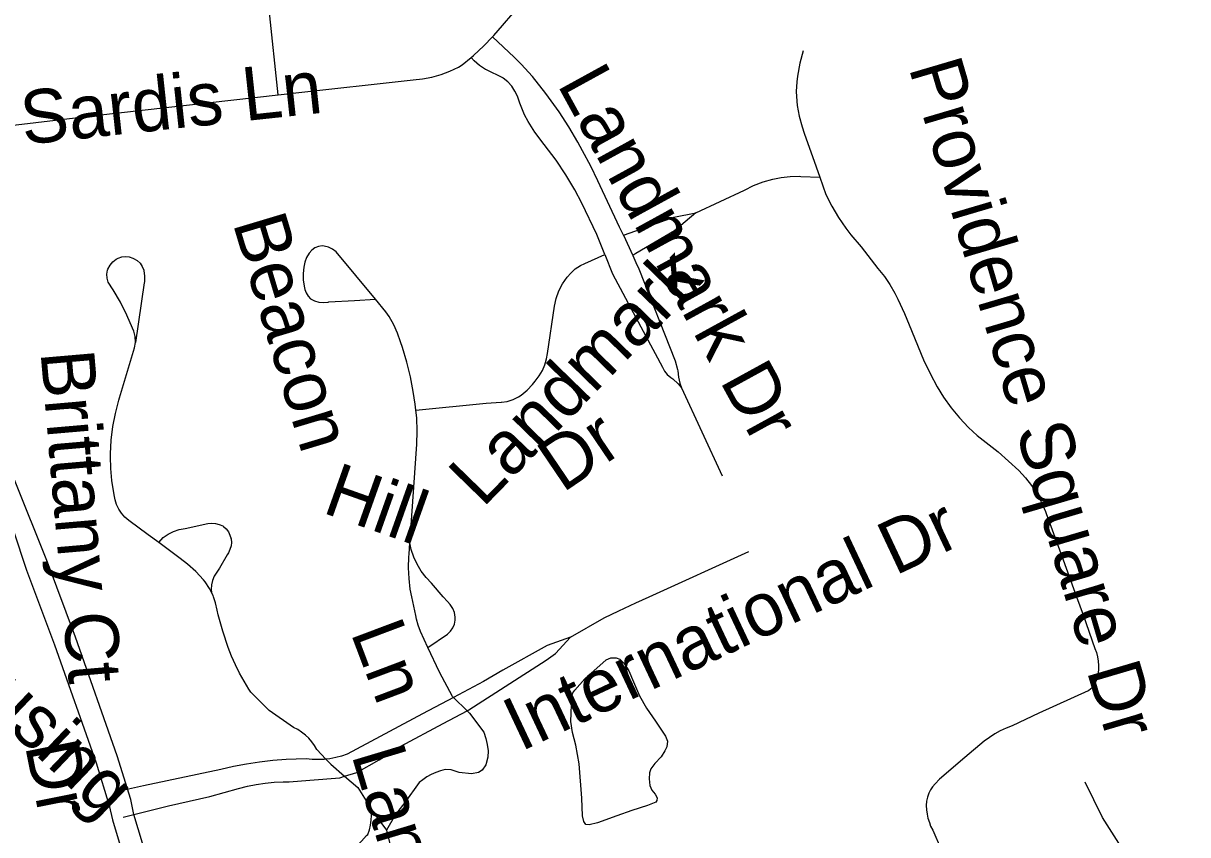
# Model space of a CAD drawing. Extents: x 1383679 to 1536984, y 460658 to 651027.
# Drawn here: x 1466987 to 1469055, y 508644 to 510084 of the extents above; entities that cross this region are included whole.
import ezdxf

# ---------------------------------------------------------------- set-up
doc = ezdxf.new("R2010")
doc.units = 0
for name, color, linetype in [('Exist Hydrographic Misc Water Feature', 7, 'Continuous'), ('Exist Road Non-System Type 51', 7, 'Continuous'), ('Exist Road Non-System Type 51 Label', 7, 'Continuous'), ('Exist Road Primary NC UnDivided 4 Lane Attributed', 7, 'Continuous')]:
    doc.layers.add(name, color=color, linetype=linetype)

msp = doc.modelspace()

# ---------------------------------------------------------------- linework, layer by layer
at = {"layer": 'Exist Hydrographic Misc Water Feature'}
for points in [[(1467966.8, 508900.4), (1467984.6, 508920.7), (1468022, 508954.3), (1468030.3, 508957.6), (1468039.7, 508957.8), (1468046.6, 508955.5), (1468054.3, 508947.6), (1468062.6, 508934.5), (1468070.8, 508914.9), (1468081.6, 508890.5), (1468093.6, 508868.6), (1468109.9, 508845.4), (1468127.5, 508818.6), (1468130.8, 508809.9), (1468129.7, 508800), (1468126.5, 508792.8), (1468119.8, 508782.2), (1468108.3, 508770.3), (1468101.6, 508760.6), (1468098.9, 508753.3), (1468098.6, 508742.9), (1468099.7, 508731.2), (1468103, 508723), (1468109.2, 508715.5), (1468113, 508709.4), (1468112.4, 508704.2), (1468110.3, 508701.7), (1468095.4, 508695.5), (1468068, 508686.6), (1468041.1, 508677.3), (1468006.7, 508665.1), (1467992, 508661.2), (1467985.9, 508662.1), (1467982.5, 508667.4), (1467980.2, 508677.4), (1467979.1, 508708.5), (1467974.4, 508769.4), (1467968.2, 508802.8), (1467962.6, 508825.4), (1467959.6, 508844.8), (1467961, 508889.7), (1467963.3, 508895.6), (1467966.8, 508900.4)], [(1469579.7, 507632), (1469559.8, 507666.9), (1469556.1, 507683), (1469536.9, 507723.4), (1469523.4, 507747.7), (1469474.7, 507812.7), (1469440.1, 507885.5), (1469401, 507930.3), (1469365.9, 507981), (1469318.9, 508028), (1469284.1, 508090.7), (1469250.9, 508129.4), (1469215.8, 508178.1), (1469157.1, 508243.3), (1469145.5, 508263.6), (1469127.7, 508281.9), (1469092.8, 508330.7), (1469055.9, 508410), (1469023.8, 508469.8), (1468996.4, 508516.4), (1468992.4, 508518.8), (1468940.3, 508615.9), (1468903.4, 508674.6), (1468872.7, 508737.2)]]:
    msp.add_lwpolyline(points, dxfattribs=at)
at = {"layer": 'Exist Road Non-System Type 51'}
for p, q in [((1467439.9, 509957.3), (1467423.7, 510108.6)), ((1468052.7, 509707.9), (1468069.3, 509672)), ((1467575.6, 509592.2), (1467612.7, 509594.1)), ((1468155.8, 509437.2), (1468228.3, 509280.8)), ((1467751.1, 508887.4), (1467775.2, 508863.8))]:
    msp.add_line(p, q, dxfattribs=at)
for points in [[(1467820.7, 510060.1), (1467822.8, 510062.3), (1467838, 510080.3), (1467893.3, 510144.5), (1467904.9, 510157.8), (1467917.7, 510170.1), (1467927.5, 510178.4), (1467945.7, 510193.1), (1467962.7, 510204.6), (1467980.6, 510214.8), (1467999.2, 510223.7), (1468010.6, 510228.3), (1468054, 510244.7), (1468069.3, 510250.1), (1468075, 510251.9), (1468242.1, 510306.2), (1468278.8, 510317.5)], [(1467782.4, 510023.2), (1467786.5, 510026.6), (1467805.2, 510043.9), (1467820.7, 510060.1)], [(1468052.7, 509707.9), (1468046.1, 509722.1), (1468007.6, 509804.6), (1467995, 509830.5), (1467979.9, 509857.9), (1467971.9, 509873), (1467955.9, 509900.4), (1467938.5, 509927.1), (1467915.1, 509959.4), (1467891.2, 509989.4), (1467871, 510011.6), (1467858.7, 510024.1), (1467820.7, 510060.1)], [(1468371.8, 510035.2), (1468366.1, 510013.1), (1468361.9, 509990.4), (1468360.6, 509980.4), (1468359.7, 509963.2), (1468360.6, 509946.1), (1468361.5, 509938.4), (1468364.9, 509919.1), (1468370, 509900.1), (1468373.7, 509889.1), (1468395.2, 509829.3), (1468401.6, 509810.7)], [(1467439.9, 509957.3), (1467465.8, 509960.3), (1467679.5, 509983.9), (1467696.3, 509985.3), (1467712.9, 509988.3), (1467729.1, 509992.9), (1467744.8, 509998.9), (1467759.9, 510006.4), (1467766.8, 510010.4), (1467782.4, 510023.2)], [(1468020, 509673.4), (1468005.7, 509709.3), (1467979.1, 509764.7), (1467966.5, 509788.4), (1467950.5, 509815.2), (1467933.2, 509841.1), (1467912, 509868.9), (1467895.8, 509890.5), (1467883.6, 509909.9), (1467877.2, 509921.5), (1467868.8, 509942.3), (1467864.7, 509954.5), (1467860.3, 509963.8), (1467854.6, 509972.4), (1467847.6, 509980.1), (1467839.6, 509986.5), (1467838.9, 509987), (1467809.9, 510001.4), (1467808, 510002.3), (1467797.4, 510009.2), (1467787.8, 510017.4), (1467782.4, 510023.2)], [(1466778.8, 509880.6), (1467119.6, 509921), (1467439.9, 509957.3)], [(1468181.4, 509747.7), (1468267.6, 509788.1), (1468283.8, 509796.1), (1468300.6, 509802.6), (1468317.9, 509807.6), (1468332.7, 509810.6), (1468348.7, 509812.3), (1468364.8, 509812.5), (1468367.7, 509812.3), (1468401.6, 509810.7)], [(1468401.6, 509810.7), (1468412.2, 509780.4), (1468422.7, 509759.3), (1468434.5, 509739.3), (1468447.7, 509720.3), (1468456.7, 509708.8), (1468474.6, 509687.1), (1468504.7, 509648.7), (1468516.2, 509634.7), (1468526, 509620.3), (1468534.6, 509605), (1468539.7, 509594.4), (1468551.6, 509568.9), (1468559.8, 509548.8), (1468585.8, 509486.5), (1468597.1, 509462.3), (1468609.9, 509438.7), (1468621.2, 509420.4), (1468634.6, 509401.5), (1468649.3, 509383.5), (1468665.2, 509366.7), (1468680.5, 509352.5), (1468717.8, 509323.2), (1468754.9, 509290.1), (1468766.7, 509277.3), (1468777.5, 509263.5), (1468787, 509248.9), (1468795.2, 509233.4), (1468802.1, 509217.2), (1468803.4, 509213.7), (1468833.4, 509131.6), (1468857.1, 509066), (1468868.7, 509033.8), (1468889.5, 508974.5), (1468892.4, 508967.2), (1468894.5, 508959.6), (1468895.8, 508951.9), (1468896.4, 508944.1), (1468896.2, 508936.2), (1468895.2, 508928.4), (1468893.4, 508920.8), (1468891.7, 508915.7), (1468889.2, 508910.9), (1468886.1, 508906.5), (1468882.4, 508902.6), (1468878.2, 508899.3), (1468878.1, 508899.3), (1468790.1, 508859.7), (1468742.8, 508837), (1468732.2, 508832.9), (1468721.9, 508828.1), (1468712, 508822.7), (1468702.4, 508816.5), (1468693.3, 508809.7), (1468658.6, 508780.6), (1468613.7, 508742.2), (1468606.3, 508734.2), (1468601.7, 508728.5), (1468598.1, 508723.5), (1468595.2, 508717.3), (1468592.6, 508710.2), (1468590.9, 508703.4), (1468590.3, 508695.4), (1468590.6, 508688.1), (1468592, 508680), (1468593.2, 508673.2), (1468596, 508665.2), (1468598.2, 508658.7), (1468601.9, 508652), (1468617.1, 508617.5)], [(1468052.7, 509707.9), (1468075, 509715.8), (1468142.2, 509739.7), (1468181.4, 509747.7)], [(1468181.4, 509747.7), (1468143.2, 509715.9), (1468075, 509675.4), (1468069.3, 509672)], [(1467612.7, 509594.1), (1467543.1, 509678.2), (1467536.6, 509683.1), (1467529.3, 509686.6), (1467521.4, 509688.6), (1467518.2, 509689), (1467511.5, 509687.8), (1467505.2, 509685.2), (1467499.7, 509681.2), (1467495.2, 509676), (1467495.1, 509675.9), (1467490.5, 509668.2), (1467487.2, 509659.8), (1467485.5, 509651.2), (1467484.1, 509640), (1467484.2, 509628.8), (1467485.9, 509617.6), (1467487.5, 509611.7), (1467489.5, 509605.5), (1467493, 509599.9), (1467497.6, 509595.2), (1467503.3, 509591.8), (1467504.5, 509591.3), (1467512.4, 509589.1), (1467520.6, 509588.4), (1467528.8, 509589.3), (1467529.6, 509589.5), (1467575.6, 509592.2)], [(1467186.4, 509517.7), (1467186, 509528), (1467183.6, 509537.7), (1467181.5, 509542.6), (1467171.5, 509566), (1467159.9, 509589), (1467147, 509611.2), (1467138, 509624.8), (1467136.2, 509631.7), (1467135.9, 509638.9), (1467137.2, 509645.9), (1467137.8, 509647.7), (1467141.4, 509654.5), (1467146.3, 509660.4), (1467152.3, 509665.2), (1467155.8, 509667.3), (1467162.2, 509669.6), (1467168.9, 509670.3), (1467175.5, 509669.5), (1467181.9, 509667.1), (1467183.3, 509666.3), (1467189.5, 509662.9), (1467194.7, 509658.3), (1467198.7, 509652.5), (1467201.4, 509646.1), (1467201.6, 509645.2), (1467202.8, 509635), (1467202.5, 509624.8), (1467202.3, 509623.1), (1467186.4, 509517.7)], [(1467684.4, 509397.6), (1467809, 509409.8), (1467835.6, 509411.7), (1467836.3, 509411.8), (1467846.6, 509412.9), (1467857.2, 509416.1), (1467866.8, 509421), (1467871, 509423.7), (1467882, 509432.8), (1467891.7, 509443.1), (1467896.3, 509449), (1467896.4, 509449.1), (1467896.4, 509449.1), (1467903.5, 509458.4), (1467909.1, 509467.9), (1467913.4, 509478), (1467916.4, 509488.7), (1467918, 509497.8), (1467930.2, 509582.1), (1467933.4, 509595.7), (1467938.3, 509609.1), (1467944.9, 509621.7), (1467953, 509633.2), (1467959.2, 509640.5), (1467967.2, 509648), (1467976.6, 509654.1), (1467984.1, 509657.5), (1468020, 509673.4)], [(1468020, 509673.4), (1468033.6, 509639.3), (1468075, 509561.8), (1468121.9, 509473.8), (1468125.6, 509466.7), (1468130.6, 509460.5), (1468136.7, 509455.3), (1468140.7, 509452.9), (1468150, 509444), (1468155.8, 509437.2)], [(1468069.3, 509672), (1468075, 509659.7), (1468080.3, 509648.3), (1468144.4, 509484.9), (1468149, 509469.3), (1468149.5, 509467.2), (1468150.4, 509456.2), (1468152.9, 509445.3), (1468155.8, 509437.2)], [(1467684.4, 509397.6), (1467683.4, 509407.7), (1467679.4, 509430.2), (1467674.8, 509456.4), (1467668.6, 509482.6), (1467660.8, 509508.3), (1467657.3, 509518.4), (1467652, 509534), (1467645.2, 509549), (1467637, 509563.3), (1467631.3, 509571.6), (1467612.7, 509594.1)], [(1467227.9, 509162.4), (1467209.4, 509176.1), (1467175.1, 509201.6), (1467167.7, 509207.7), (1467161.8, 509214.3), (1467156.8, 509221.6), (1467153, 509229.7), (1467150.4, 509238.2), (1467149, 509247.3), (1467144.9, 509272.7), (1467142.7, 509293.8), (1467142, 509315.2), (1467142.1, 509320.1), (1467143.6, 509344.2), (1467146.6, 509368.1), (1467151.1, 509391.7), (1467157.1, 509415.1), (1467158.3, 509419), (1467184.8, 509508), (1467186.4, 509517.7)], [(1467673.7, 509161.8), (1467677.1, 509209.7), (1467685.9, 509336.7), (1467686.7, 509360.3), (1467685.9, 509384), (1467684.4, 509397.6)], [(1467227.9, 509162.4), (1467235.9, 509171.1), (1467236, 509171.1), (1467244.7, 509177.3), (1467254.3, 509182.2), (1467264.4, 509185.6), (1467275, 509187.5), (1467314.9, 509195.9), (1467322.1, 509196.7), (1467328.9, 509196.3), (1467335.4, 509194.6), (1467341.9, 509191.8), (1467343, 509191.1), (1467347.6, 509186.8), (1467351.5, 509181.5), (1467354.4, 509175.6), (1467356.2, 509169.2)], [(1467321.7, 509073.7), (1467318.1, 509081), (1467310.6, 509092.4), (1467307.4, 509096.4), (1467293.7, 509110.9), (1467278.8, 509124.2), (1467265.9, 509134.1), (1467227.9, 509162.4)], [(1467356.2, 509169.2), (1467356.8, 509162.6), (1467356.2, 509156.3), (1467354.4, 509150.2), (1467351.5, 509144.2), (1467349.1, 509140.7), (1467335.5, 509117.1), (1467326.6, 509102.5), (1467323.2, 509095.1), (1467321.4, 509087.2), (1467321.1, 509079), (1467321.7, 509073.7)], [(1467356.2, 509169.2), (1467356.3, 509168.8), (1467356.2, 509169.5), (1467356.2, 509169.2)], [(1467705.7, 508976.3), (1467692.7, 509004.6), (1467688.3, 509015.5), (1467685.3, 509026.6), (1467684.3, 509032.6), (1467677.4, 509066), (1467674.5, 509079.5), (1467672.2, 509098.5), (1467671.3, 509117.5), (1467671.9, 509136.8), (1467672.3, 509142), (1467673.7, 509161.8)], [(1467705.7, 508976.3), (1467740.5, 509000), (1467745.9, 509004.9), (1467750.1, 509010.8), (1467752.9, 509017.5), (1467754.2, 509024.6), (1467754.1, 509030), (1467752.7, 509037.9), (1467749.8, 509045.4), (1467745.5, 509052.2), (1467740.4, 509057.6), (1467733.1, 509066), (1467712.1, 509090.2), (1467702.4, 509100.4), (1467693.8, 509111.6), (1467686.5, 509123.7), (1467680.7, 509136.5), (1467676.3, 509149.9), (1467673.7, 509161.8)], [(1467959, 508994.3), (1468018.6, 509028.6), (1468044.5, 509041.4), (1468075, 509055.3), (1468098.5, 509066), (1468275.2, 509146.4)], [(1467524.7, 508777.9), (1467508.6, 508794.8), (1467504.5, 508802), (1467499.6, 508808.7), (1467494.2, 508815), (1467488.2, 508820.7), (1467481.6, 508825.8), (1467474.7, 508830.3), (1467467.3, 508834.1), (1467423.9, 508864), (1467391.6, 508897), (1467388.1, 508902.1), (1467379.4, 508916.1), (1467371.3, 508930.5), (1467363.9, 508945.3), (1467357.3, 508960.5), (1467351.4, 508975.9), (1467341.6, 509004.9), (1467333.5, 509034.2), (1467331.4, 509042.5), (1467328.8, 509055.2), (1467325.1, 509066), (1467324.3, 509068.4), (1467321.7, 509073.7)], [(1467959, 508994.3), (1467917.2, 508979.6), (1467838.8, 508936.1), (1467804.6, 508915.8), (1467751.1, 508887.4)], [(1467775.2, 508863.8), (1467778.1, 508865.4), (1467915.7, 508953.8), (1467932, 508965.5), (1467959, 508994.3)], [(1467751.1, 508887.4), (1467749.2, 508889.3), (1467726.1, 508932.4), (1467705.7, 508976.3)], [(1467751.1, 508887.4), (1467696.1, 508858.3), (1467562.5, 508786.9), (1467552.5, 508783.4), (1467542.3, 508780.6), (1467531.9, 508778.7), (1467524.7, 508777.9)], [(1467557.9, 508747.5), (1467579.8, 508754.3), (1467619.5, 508776.5), (1467657.6, 508801.2), (1467732.6, 508841.1), (1467775.2, 508863.8)], [(1467775.2, 508863.8), (1467779.6, 508859.5), (1467805.2, 508825.7), (1467808.4, 508814.8), (1467810.9, 508803.7), (1467812.5, 508792.4), (1467811.9, 508781.4), (1467808.3, 508768), (1467801.9, 508758.4), (1467795.3, 508754.3), (1467783.3, 508751.6), (1467761.3, 508754), (1467746.9, 508758.8), (1467736.6, 508759.5), (1467728, 508757.3), (1467719.6, 508754.4), (1467711.6, 508750.7), (1467703.8, 508746.3), (1467696.5, 508741.2), (1467690.4, 508736.2), (1467664.7, 508701.1), (1467648.4, 508679.6), (1467632.5, 508651.8)], [(1467524.7, 508777.9), (1467521.4, 508777.5), (1467510.9, 508777.1), (1467500.3, 508777.5), (1467489.8, 508778.7), (1467453.9, 508777.3), (1467430.4, 508775.3), (1467407, 508772.5), (1467383.8, 508768.9), (1467360.6, 508764.6), (1467338.4, 508759.6), (1467200.7, 508730.5), (1467153.2, 508719.8)], [(1467524.7, 508777.9), (1467533.4, 508768.7), (1467557.9, 508747.5)], [(1467164.8, 508675), (1467245, 508695.2), (1467318.4, 508711.5), (1467369.7, 508725.8), (1467385.3, 508729.7), (1467401.1, 508732.8), (1467417, 508735.2), (1467433, 508736.8), (1467449, 508737.6), (1467459.3, 508737.7), (1467496.1, 508740.7), (1467549.5, 508744.9), (1467557.9, 508747.5)], [(1467557.9, 508747.5), (1467581.1, 508727.3), (1467605.3, 508689.9)], [(1467540.8, 508601.9), (1467546.3, 508603.2), (1467557.5, 508607.4), (1467568.1, 508615.2), (1467578.3, 508623.6), (1467587.9, 508632.5), (1467596.9, 508642.1), (1467599, 508644.4), (1467601.8, 508652.5), (1467603.9, 508660.9), (1467605.3, 508669.4), (1467605.8, 508678), (1467605.6, 508686.6), (1467605.3, 508689.9)], [(1467605.3, 508689.9), (1467611.8, 508679.8), (1467632.5, 508651.8)], [(1467632.5, 508651.8), (1467639.8, 508620.7), (1467648.1, 508593.6)]]:
    msp.add_lwpolyline(points, dxfattribs=at)
at = {"layer": 'Exist Road Primary NC UnDivided 4 Lane Attributed'}
for points in [[(1467397.9, 507327.4), (1467383.8, 507583), (1467362.5, 507891.8), (1467351.8, 508016), (1467316.3, 508259.6), (1467278.3, 508395.7), (1467250.5, 508458.4), (1467183.8, 508679.9), (1467178.1, 508706), (1467154.1, 508783.6), (1467080, 508994.3), (1467030.3, 509127.3), (1466971.8, 509273.8), (1466933.8, 509387.1), (1466895.8, 509520.6), (1466742, 509991.1), (1466391.7, 511045.5), (1466354.8, 511138.2), (1466279.1, 511341.5), (1466240.5, 511428.9), (1466149.2, 511602.8), (1466020.2, 511807.2), (1465739.4, 512203.1)], [(1466899.9, 509394.3), (1466993.4, 509113.5), (1467043, 508980.9), (1467116.7, 508771.2), (1467140, 508695.9), (1467145.7, 508670), (1467213.5, 508444.7), (1467241.1, 508382.4), (1467278, 508250.4), (1467312.2, 508002.5), (1467322.8, 507910.6), (1467336.2, 507673.8), (1467358.5, 507347)]]:
    msp.add_lwpolyline(points, dxfattribs=at)

# ---------------------------------------------------------------- texts
at = {"layer": 'Exist Road Non-System Type 51 Label'}
for s, rotation, p in [('Sardis Ln', 6.1163, (1466987.8, 509868.3)), ('Landmark Dr', 298.7399, (1467934.3, 509976)), ('Providence Square Dr', 286.449, (1468558.8, 510005.7)), ('Beacon', 286.7191, (1467358.9, 509729.8)), ('Landmark', 45.7565, (1467803.2, 509222.9)), ('Brittany Ct', 274.9316, (1467018, 509500.6)), ('Dr', 34.1151, (1467944.7, 509249.6)), ('Hill', 340.4675, (1467516.1, 509216.2)), ('International Dr', 25.1686, (1467870.2, 508790.6)), ('Housing', 316.3564, (1466792.6, 508991.3)), ('Ln', 290.6115, (1467568, 509002.7)), ('Dr', 281.3099, (1466990.3, 508802)), ('Landmark', 286.7108, (1467569.6, 508785.9))]:
    msp.add_text(s, height=95, rotation=rotation, dxfattribs=at).set_placement(p)

doc.saveas('drawing.dxf')
